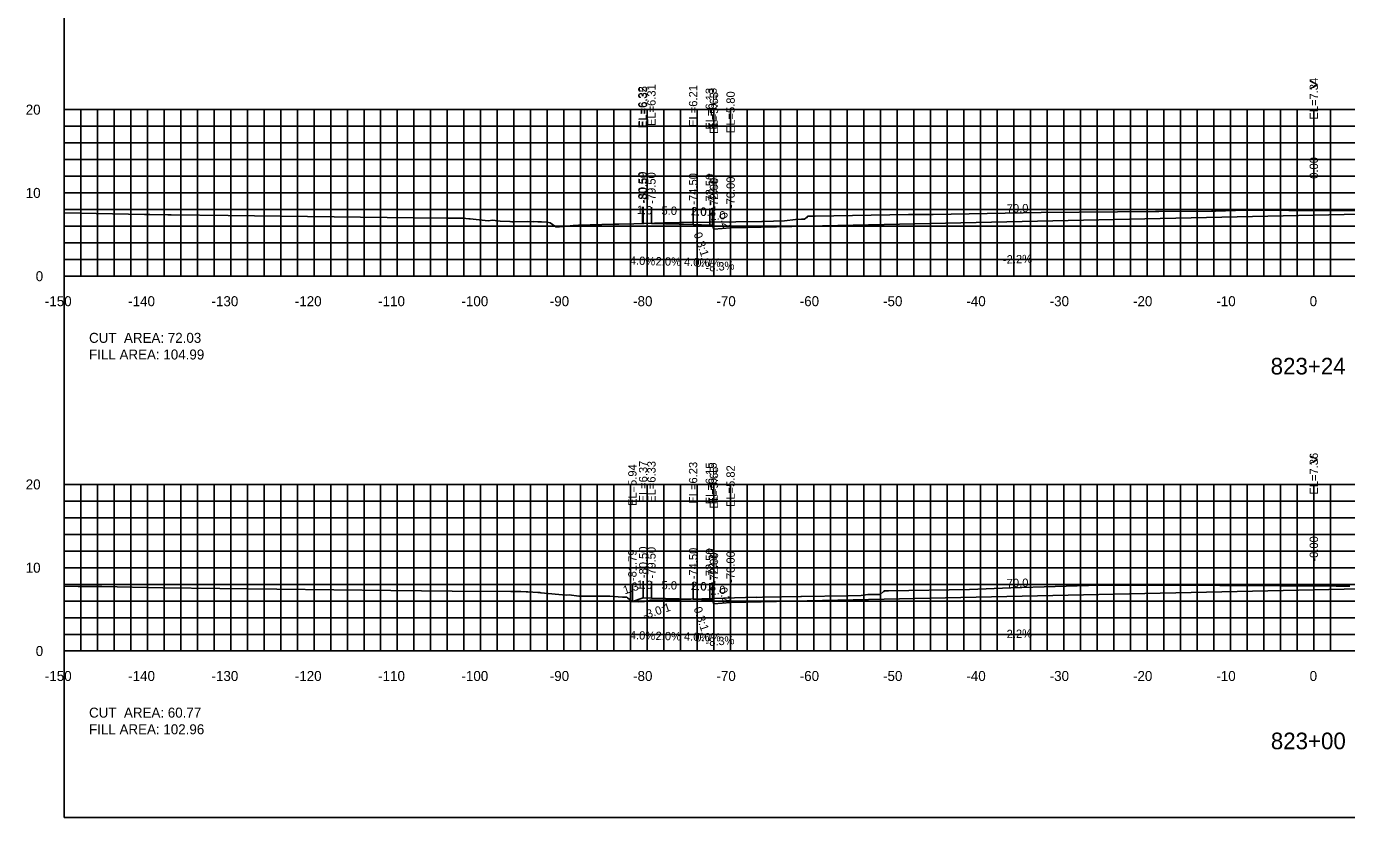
# Model space of a CAD drawing. Extents: x 1797419 to 1809236, y 248759 to 251512.
# Drawn here: x 1806556.5 to 1806714.9, y 250417.3 to 250512.3 of the extents above; entities that cross this region are included whole.
import ezdxf

# ---------------------------------------------------------------- set-up
doc = ezdxf.new("R2010")
doc.units = 0
for name, color, linetype in [('1', 7, 'Continuous'), ('10', 7, 'Continuous'), ('3', 7, 'Continuous'), ('31', 7, 'Continuous'), ('4', 7, 'Continuous'), ('60', 7, 'Continuous'), ('ANNO-TXT', 7, 'Continuous'), ('CL-CNST', 7, 'Continuous'), ('Level 62', 7, 'Continuous'), ('M-ROADS', 7, 'Continuous')]:
    doc.layers.add(name, color=color, linetype=linetype)

msp = doc.modelspace()

# ---------------------------------------------------------------- linework, layer by layer
for p, q in [((1806630.41, 250488.58), (1806630.41, 250490.58)), ((1806630.5, 250488.61), (1806630.5, 250490.61)), ((1806631.5, 250488.57), (1806631.5, 250490.57)), ((1806711, 250489.6), (1806711, 250491.6)), ((1806636.5, 250488.47), (1806636.5, 250490.47)), ((1806638.5, 250488.39), (1806638.5, 250490.39)), ((1806638.83, 250488.39), (1806638.83, 250490.39)), ((1806639, 250487.89), (1806639, 250489.89)), ((1806641, 250488.06), (1806641, 250490.06)), ((1806711, 250444.62), (1806711, 250446.62)), ((1806629.21, 250443.2), (1806629.21, 250445.2)), ((1806630.5, 250443.63), (1806630.5, 250445.63)), ((1806631.5, 250443.59), (1806631.5, 250445.59)), ((1806636.5, 250443.49), (1806636.5, 250445.49)), ((1806638.5, 250443.41), (1806638.5, 250445.41)), ((1806638.83, 250443.41), (1806638.83, 250445.41)), ((1806639, 250442.91), (1806639, 250444.91)), ((1806641, 250443.08), (1806641, 250445.08))]:
    msp.add_line(p, q)
msp.add_lwpolyline([(1806561, 250417.26), (1806861, 250417.26), (1806861, 250607.26), (1806561, 250607.26)], close=True)
at = {"layer": '60'}
for p, q in [((1806560.94, 250502.26), (1806561, 250502.26)), ((1806561, 250482.26), (1806561, 250502.26)), ((1806560.94, 250492.26), (1806561, 250492.26)), ((1806560.94, 250482.26), (1806561, 250482.26)), ((1806561, 250482.26), (1806861, 250482.26)), ((1806561, 250482.2), (1806561, 250482.26)), ((1806571, 250482.2), (1806571, 250482.26)), ((1806581, 250482.2), (1806581, 250482.26)), ((1806591, 250482.2), (1806591, 250482.26)), ((1806601, 250482.2), (1806601, 250482.26)), ((1806611, 250482.2), (1806611, 250482.26)), ((1806621, 250482.2), (1806621, 250482.26)), ((1806631, 250482.2), (1806631, 250482.26)), ((1806641, 250482.2), (1806641, 250482.26)), ((1806651, 250482.2), (1806651, 250482.26)), ((1806661, 250482.2), (1806661, 250482.26)), ((1806671, 250482.2), (1806671, 250482.26)), ((1806681, 250482.2), (1806681, 250482.26)), ((1806691, 250482.2), (1806691, 250482.26)), ((1806701, 250482.2), (1806701, 250482.26)), ((1806711, 250482.2), (1806711, 250482.26)), ((1806560.94, 250457.26), (1806561, 250457.26)), ((1806561, 250437.26), (1806561, 250457.26)), ((1806560.94, 250447.26), (1806561, 250447.26)), ((1806560.94, 250437.26), (1806561, 250437.26)), ((1806561, 250437.26), (1806861, 250437.26)), ((1806561, 250437.2), (1806561, 250437.26)), ((1806571, 250437.2), (1806571, 250437.26)), ((1806581, 250437.2), (1806581, 250437.26)), ((1806591, 250437.2), (1806591, 250437.26)), ((1806601, 250437.2), (1806601, 250437.26)), ((1806611, 250437.2), (1806611, 250437.26)), ((1806621, 250437.2), (1806621, 250437.26)), ((1806631, 250437.2), (1806631, 250437.26)), ((1806641, 250437.2), (1806641, 250437.26)), ((1806651, 250437.2), (1806651, 250437.26)), ((1806661, 250437.2), (1806661, 250437.26)), ((1806671, 250437.2), (1806671, 250437.26)), ((1806681, 250437.2), (1806681, 250437.26)), ((1806691, 250437.2), (1806691, 250437.26)), ((1806701, 250437.2), (1806701, 250437.26)), ((1806711, 250437.2), (1806711, 250437.26))]:
    msp.add_line(p, q, dxfattribs=at)
at = {"layer": 'CL-CNST'}
for points in [[(1806630.41, 250488.58), (1806630.5, 250488.61), (1806631.5, 250488.57), (1806636.5, 250488.47), (1806638.5, 250488.39), (1806638.83, 250488.39), (1806639, 250487.89), (1806641, 250488.06), (1806711, 250489.6), (1806769, 250490.87), (1806771, 250490.71), (1806771.17, 250491.21), (1806771.5, 250491.21), (1806772.5, 250490.08), (1806772.64, 250489.94), (1806773.5, 250491.29), (1806778.5, 250491.39)], [(1806629.21, 250443.2), (1806630.5, 250443.63), (1806631.5, 250443.59), (1806636.5, 250443.49), (1806638.5, 250443.41), (1806638.83, 250443.41), (1806639, 250442.91), (1806641, 250443.08), (1806711, 250444.62), (1806769, 250445.89), (1806771, 250445.72), (1806771.17, 250446.22), (1806771.5, 250446.22), (1806772.5, 250445.1), (1806772.64, 250444.96), (1806773.5, 250446.3), (1806778.5, 250446.4)]]:
    msp.add_lwpolyline(points, dxfattribs=at)
at = {"layer": 'Level 62'}
for p, q in [((1806561, 250502.26), (1806861, 250502.26)), ((1806561, 250482.26), (1806561, 250502.26)), ((1806563, 250482.26), (1806563, 250502.26)), ((1806565, 250482.26), (1806565, 250502.26)), ((1806567, 250482.26), (1806567, 250502.26)), ((1806569, 250482.26), (1806569, 250502.26)), ((1806571, 250482.26), (1806571, 250502.26)), ((1806573, 250482.26), (1806573, 250502.26)), ((1806575, 250482.26), (1806575, 250502.26)), ((1806577, 250482.26), (1806577, 250502.26)), ((1806579, 250482.26), (1806579, 250502.26)), ((1806581, 250482.26), (1806581, 250502.26)), ((1806583, 250482.26), (1806583, 250502.26)), ((1806585, 250482.26), (1806585, 250502.26)), ((1806587, 250482.26), (1806587, 250502.26)), ((1806589, 250482.26), (1806589, 250502.26)), ((1806591, 250482.26), (1806591, 250502.26)), ((1806593, 250482.26), (1806593, 250502.26)), ((1806595, 250482.26), (1806595, 250502.26)), ((1806597, 250482.26), (1806597, 250502.26)), ((1806599, 250482.26), (1806599, 250502.26)), ((1806601, 250482.26), (1806601, 250502.26)), ((1806603, 250482.26), (1806603, 250502.26)), ((1806605, 250482.26), (1806605, 250502.26)), ((1806607, 250482.26), (1806607, 250502.26)), ((1806609, 250482.26), (1806609, 250502.26)), ((1806611, 250482.26), (1806611, 250502.26)), ((1806613, 250482.26), (1806613, 250502.26)), ((1806615, 250482.26), (1806615, 250502.26)), ((1806617, 250482.26), (1806617, 250502.26)), ((1806619, 250482.26), (1806619, 250502.26)), ((1806621, 250482.26), (1806621, 250502.26)), ((1806623, 250482.26), (1806623, 250502.26)), ((1806625, 250482.26), (1806625, 250502.26)), ((1806627, 250482.26), (1806627, 250502.26)), ((1806629, 250482.26), (1806629, 250502.26)), ((1806631, 250482.26), (1806631, 250502.26)), ((1806633, 250482.26), (1806633, 250502.26)), ((1806635, 250482.26), (1806635, 250502.26)), ((1806637, 250482.26), (1806637, 250502.26)), ((1806639, 250482.26), (1806639, 250502.26)), ((1806641, 250482.26), (1806641, 250502.26)), ((1806643, 250482.26), (1806643, 250502.26)), ((1806645, 250482.26), (1806645, 250502.26)), ((1806647, 250482.26), (1806647, 250502.26)), ((1806649, 250482.26), (1806649, 250502.26)), ((1806651, 250482.26), (1806651, 250502.26)), ((1806653, 250482.26), (1806653, 250502.26)), ((1806655, 250482.26), (1806655, 250502.26)), ((1806657, 250482.26), (1806657, 250502.26)), ((1806659, 250482.26), (1806659, 250502.26)), ((1806661, 250482.26), (1806661, 250502.26)), ((1806663, 250482.26), (1806663, 250502.26)), ((1806665, 250482.26), (1806665, 250502.26)), ((1806667, 250482.26), (1806667, 250502.26)), ((1806669, 250482.26), (1806669, 250502.26)), ((1806671, 250482.26), (1806671, 250502.26)), ((1806673, 250482.26), (1806673, 250502.26)), ((1806675, 250482.26), (1806675, 250502.26)), ((1806677, 250482.26), (1806677, 250502.26)), ((1806679, 250482.26), (1806679, 250502.26)), ((1806681, 250482.26), (1806681, 250502.26)), ((1806683, 250482.26), (1806683, 250502.26)), ((1806685, 250482.26), (1806685, 250502.26)), ((1806687, 250482.26), (1806687, 250502.26)), ((1806689, 250482.26), (1806689, 250502.26)), ((1806691, 250482.26), (1806691, 250502.26)), ((1806693, 250482.26), (1806693, 250502.26)), ((1806695, 250482.26), (1806695, 250502.26)), ((1806697, 250482.26), (1806697, 250502.26)), ((1806699, 250482.26), (1806699, 250502.26)), ((1806701, 250482.26), (1806701, 250502.26)), ((1806703, 250482.26), (1806703, 250502.26)), ((1806705, 250482.26), (1806705, 250502.26)), ((1806707, 250482.26), (1806707, 250502.26)), ((1806709, 250482.26), (1806709, 250502.26)), ((1806711, 250482.26), (1806711, 250502.26)), ((1806713, 250482.26), (1806713, 250502.26)), ((1806561, 250500.26), (1806861, 250500.26)), ((1806561, 250498.26), (1806861, 250498.26)), ((1806561, 250496.26), (1806861, 250496.26)), ((1806561, 250494.26), (1806861, 250494.26)), ((1806561, 250492.26), (1806861, 250492.26)), ((1806561, 250490.26), (1806861, 250490.26)), ((1806561, 250488.26), (1806861, 250488.26)), ((1806561, 250486.26), (1806861, 250486.26)), ((1806561, 250484.26), (1806861, 250484.26)), ((1806561, 250482.26), (1806861, 250482.26)), ((1806561, 250457.26), (1806861, 250457.26)), ((1806561, 250437.26), (1806561, 250457.26)), ((1806563, 250437.26), (1806563, 250457.26)), ((1806565, 250437.26), (1806565, 250457.26)), ((1806567, 250437.26), (1806567, 250457.26)), ((1806569, 250437.26), (1806569, 250457.26)), ((1806571, 250437.26), (1806571, 250457.26)), ((1806573, 250437.26), (1806573, 250457.26)), ((1806575, 250437.26), (1806575, 250457.26)), ((1806577, 250437.26), (1806577, 250457.26)), ((1806579, 250437.26), (1806579, 250457.26)), ((1806581, 250437.26), (1806581, 250457.26)), ((1806583, 250437.26), (1806583, 250457.26)), ((1806585, 250437.26), (1806585, 250457.26)), ((1806587, 250437.26), (1806587, 250457.26)), ((1806589, 250437.26), (1806589, 250457.26)), ((1806591, 250437.26), (1806591, 250457.26)), ((1806593, 250437.26), (1806593, 250457.26)), ((1806595, 250437.26), (1806595, 250457.26)), ((1806597, 250437.26), (1806597, 250457.26)), ((1806599, 250437.26), (1806599, 250457.26)), ((1806601, 250437.26), (1806601, 250457.26)), ((1806603, 250437.26), (1806603, 250457.26)), ((1806605, 250437.26), (1806605, 250457.26)), ((1806607, 250437.26), (1806607, 250457.26)), ((1806609, 250437.26), (1806609, 250457.26)), ((1806611, 250437.26), (1806611, 250457.26)), ((1806613, 250437.26), (1806613, 250457.26)), ((1806615, 250437.26), (1806615, 250457.26)), ((1806617, 250437.26), (1806617, 250457.26)), ((1806619, 250437.26), (1806619, 250457.26)), ((1806621, 250437.26), (1806621, 250457.26)), ((1806623, 250437.26), (1806623, 250457.26)), ((1806625, 250437.26), (1806625, 250457.26)), ((1806627, 250437.26), (1806627, 250457.26)), ((1806629, 250437.26), (1806629, 250457.26)), ((1806631, 250437.26), (1806631, 250457.26)), ((1806633, 250437.26), (1806633, 250457.26)), ((1806635, 250437.26), (1806635, 250457.26)), ((1806637, 250437.26), (1806637, 250457.26)), ((1806639, 250437.26), (1806639, 250457.26)), ((1806641, 250437.26), (1806641, 250457.26)), ((1806643, 250437.26), (1806643, 250457.26)), ((1806645, 250437.26), (1806645, 250457.26)), ((1806647, 250437.26), (1806647, 250457.26)), ((1806649, 250437.26), (1806649, 250457.26)), ((1806651, 250437.26), (1806651, 250457.26)), ((1806653, 250437.26), (1806653, 250457.26)), ((1806655, 250437.26), (1806655, 250457.26)), ((1806657, 250437.26), (1806657, 250457.26)), ((1806659, 250437.26), (1806659, 250457.26)), ((1806661, 250437.26), (1806661, 250457.26)), ((1806663, 250437.26), (1806663, 250457.26)), ((1806665, 250437.26), (1806665, 250457.26)), ((1806667, 250437.26), (1806667, 250457.26)), ((1806669, 250437.26), (1806669, 250457.26)), ((1806671, 250437.26), (1806671, 250457.26)), ((1806673, 250437.26), (1806673, 250457.26)), ((1806675, 250437.26), (1806675, 250457.26)), ((1806677, 250437.26), (1806677, 250457.26)), ((1806679, 250437.26), (1806679, 250457.26)), ((1806681, 250437.26), (1806681, 250457.26)), ((1806683, 250437.26), (1806683, 250457.26)), ((1806685, 250437.26), (1806685, 250457.26)), ((1806687, 250437.26), (1806687, 250457.26)), ((1806689, 250437.26), (1806689, 250457.26)), ((1806691, 250437.26), (1806691, 250457.26)), ((1806693, 250437.26), (1806693, 250457.26)), ((1806695, 250437.26), (1806695, 250457.26)), ((1806697, 250437.26), (1806697, 250457.26)), ((1806699, 250437.26), (1806699, 250457.26)), ((1806701, 250437.26), (1806701, 250457.26)), ((1806703, 250437.26), (1806703, 250457.26)), ((1806705, 250437.26), (1806705, 250457.26)), ((1806707, 250437.26), (1806707, 250457.26)), ((1806709, 250437.26), (1806709, 250457.26)), ((1806711, 250437.26), (1806711, 250457.26)), ((1806713, 250437.26), (1806713, 250457.26)), ((1806561, 250455.26), (1806861, 250455.26)), ((1806561, 250453.26), (1806861, 250453.26)), ((1806561, 250451.26), (1806861, 250451.26)), ((1806561, 250449.26), (1806861, 250449.26)), ((1806561, 250447.26), (1806861, 250447.26)), ((1806561, 250445.26), (1806861, 250445.26)), ((1806561, 250443.26), (1806861, 250443.26)), ((1806561, 250441.26), (1806861, 250441.26)), ((1806561, 250439.26), (1806861, 250439.26)), ((1806561, 250437.26), (1806861, 250437.26))]:
    msp.add_line(p, q, dxfattribs=at)
at = {"layer": 'M-ROADS'}
for points in [[(1806561, 250489.85), (1806570.65, 250489.67), (1806570.75, 250489.67), (1806571.29, 250489.67), (1806573.47, 250489.64), (1806573.5, 250489.64), (1806573.84, 250489.63), (1806580.71, 250489.54), (1806602.93, 250489.26), (1806607.05, 250489.21), (1806607.23, 250489.21), (1806607.24, 250489.21), (1806608.88, 250489.22), (1806609.57, 250489.13), (1806609.74, 250489.13), (1806609.75, 250489.13), (1806611.91, 250488.91), (1806612.44, 250489), (1806613.36, 250488.87), (1806614.52, 250488.81), (1806614.54, 250488.81), (1806614.74, 250488.8), (1806615.07, 250488.8), (1806616.59, 250488.81), (1806617.31, 250488.8), (1806617.36, 250488.81), (1806617.87, 250488.78), (1806618.3, 250488.78), (1806619, 250488.76), (1806619.34, 250488.66), (1806619.89, 250488.25), (1806620, 250488.18), (1806620.02, 250488.18), (1806620.46, 250488.18), (1806621.74, 250488.29), (1806622.01, 250488.31), (1806622.13, 250488.33), (1806622.13, 250488.33), (1806622.14, 250488.33), (1806622.14, 250488.33), (1806622.15, 250488.34), (1806622.15, 250488.34), (1806622.16, 250488.34), (1806622.17, 250488.34), (1806622.17, 250488.34), (1806622.18, 250488.34), (1806622.18, 250488.34), (1806622.75, 250488.37), (1806626.95, 250488.5), (1806627.21, 250488.5), (1806627.52, 250488.5), (1806627.57, 250488.5), (1806627.6, 250488.5), (1806629.39, 250488.55), (1806633.1, 250488.65), (1806633.2, 250488.65), (1806634.88, 250488.7), (1806634.88, 250488.7), (1806634.93, 250488.7), (1806635.21, 250488.7), (1806635.34, 250488.7), (1806644.75, 250488.83), (1806644.81, 250488.83), (1806647.47, 250488.92), (1806648.8, 250489.08), (1806649.5, 250489.1), (1806649.56, 250489.1), (1806649.85, 250489.1), (1806650.07, 250489.28), (1806650.1, 250489.28), (1806650.27, 250489.46), (1806651.14, 250489.45), (1806662.34, 250489.65), (1806662.47, 250489.65), (1806665.3, 250489.67), (1806678.28, 250489.89), (1806692.01, 250490.01), (1806692.08, 250490.01), (1806692.4, 250490.01), (1806698.71, 250490.07), (1806699.18, 250490.08), (1806702.79, 250490.18), (1806707.99, 250490.16), (1806708.34, 250490.16), (1806708.53, 250490.16), (1806718.22, 250490.14)], [(1806561, 250445.04), (1806562.7, 250444.99), (1806565.28, 250444.99), (1806565.52, 250444.99), (1806572.87, 250444.86), (1806600.24, 250444.51), (1806607.59, 250444.43), (1806614.64, 250444.4), (1806615.46, 250444.41), (1806615.51, 250444.41), (1806615.84, 250444.41), (1806616.45, 250444.36), (1806616.66, 250444.35), (1806617.87, 250444.29), (1806618.04, 250444.28), (1806618.07, 250444.28), (1806618.09, 250444.28), (1806618.22, 250444.26), (1806621.28, 250443.96), (1806621.64, 250444.02), (1806622.78, 250443.86), (1806622.89, 250443.85), (1806622.93, 250443.85), (1806622.94, 250443.85), (1806623.46, 250443.85), (1806625.83, 250443.86), (1806626.51, 250443.86), (1806628.01, 250443.74), (1806628.54, 250443.71), (1806628.62, 250443.64), (1806628.62, 250443.64), (1806629.16, 250443.2), (1806629.19, 250443.2), (1806629.21, 250443.2), (1806629.94, 250443.18), (1806630.11, 250443.19), (1806630.6, 250443.19), (1806630.65, 250443.2), (1806631.38, 250443.37), (1806633.59, 250443.41), (1806644.09, 250443.71), (1806644.11, 250443.7), (1806644.81, 250443.71), (1806649.43, 250443.8), (1806649.51, 250443.8), (1806655.08, 250443.88), (1806655.12, 250443.88), (1806656.69, 250443.93), (1806657.48, 250444.03), (1806658.73, 250444.06), (1806658.77, 250444.06), (1806658.94, 250444.06), (1806659.33, 250444.38), (1806659.35, 250444.38), (1806659.45, 250444.48), (1806659.96, 250444.48), (1806669.68, 250444.66), (1806674.64, 250444.86), (1806685.29, 250445.15), (1806685.53, 250445.15), (1806685.57, 250445.15), (1806685.97, 250445.15), (1806688.88, 250445.16), (1806699.73, 250445.13), (1806699.85, 250445.13), (1806700.25, 250445.13), (1806713.68, 250445.04), (1806714.83, 250445.04), (1806714.87, 250445.04), (1806715.31, 250445.04)]]:
    msp.add_lwpolyline(points, dxfattribs=at)

# ---------------------------------------------------------------- texts
for s, rotation, p in [('0.3:1', 288.4353, (1806636.55, 250487.35)), ('-3.0:1', 18.4349, (1806630.65, 250441.04)), ('0.3:1', 288.4353, (1806636.55, 250442.37))]:
    msp.add_text(s, height=1, rotation=rotation).set_placement(p)
at = {"layer": '1'}
for s, p in [('823+24', (1806705.82, 250470.46)), ('823+00', (1806705.84, 250425.46))]:
    msp.add_text(s, height=2, dxfattribs=at).set_placement(p)
at = {"layer": '10'}
for s, p in [('-150', (1806558.7, 250478.66)), ('-140', (1806568.7, 250478.66)), ('-130', (1806578.7, 250478.66)), ('-120', (1806588.7, 250478.66)), ('-110', (1806598.7, 250478.66)), ('-100', (1806608.7, 250478.66)), ('-90', (1806619.3, 250478.66)), ('-80', (1806629.3, 250478.66)), ('-70', (1806639.3, 250478.66)), ('-60', (1806649.3, 250478.66)), ('-50', (1806659.3, 250478.66)), ('-40', (1806669.3, 250478.66)), ('-30', (1806679.3, 250478.66)), ('-20', (1806689.3, 250478.66)), ('-10', (1806699.3, 250478.66)), ('0', (1806710.5, 250478.66)), ('-150', (1806558.7, 250433.66)), ('-140', (1806568.7, 250433.66)), ('-130', (1806578.7, 250433.66)), ('-120', (1806588.7, 250433.66)), ('-110', (1806598.7, 250433.66)), ('-100', (1806608.7, 250433.66)), ('-90', (1806619.3, 250433.66)), ('-80', (1806629.3, 250433.66)), ('-70', (1806639.3, 250433.66)), ('-60', (1806649.3, 250433.66)), ('-50', (1806659.3, 250433.66)), ('-40', (1806669.3, 250433.66)), ('-30', (1806679.3, 250433.66)), ('-20', (1806689.3, 250433.66)), ('-10', (1806699.3, 250433.66)), ('0', (1806710.5, 250433.66))]:
    msp.add_text(s, height=1.2, dxfattribs=at).set_placement(p)
at = {"layer": '3'}
for s, p in [('EL=6.32', (1806630.91, 250500.04)), ('EL=6.35', (1806631, 250500.07)), ('EL=6.31', (1806632, 250500.29)), ('EL=6.21', (1806637, 250500.19)), ('EL=6.13', (1806639, 250499.85)), ('EL=6.13', (1806639.33, 250499.85)), ('EL=7.34', (1806711.5, 250501.06)), ('EL=5.63', (1806639.5, 250499.35)), ('EL=5.80', (1806641.5, 250499.44)), ('0.00', (1806711.5, 250493.96)), ('-80.59', (1806630.91, 250491.04)), ('-80.50', (1806631, 250490.99)), ('-79.50', (1806632, 250490.95)), ('-74.50', (1806637, 250490.85)), ('-72.50', (1806639, 250490.77)), ('-72.17', (1806639.33, 250490.85)), ('-72.00', (1806639.5, 250490.27)), ('-70.00', (1806641.5, 250490.43)), ('EL=7.36', (1806711.5, 250456.03)), ('EL=5.94', (1806629.71, 250454.66)), ('EL=6.37', (1806631, 250455.09)), ('EL=6.33', (1806632, 250455.05)), ('EL=6.23', (1806637, 250454.95)), ('EL=6.15', (1806639, 250454.87)), ('EL=6.15', (1806639.33, 250454.87)), ('EL=5.65', (1806639.5, 250454.37)), ('EL=5.82', (1806641.5, 250454.54)), ('-0.00', (1806711.5, 250447.99)), ('-81.79', (1806629.71, 250445.65)), ('-80.50', (1806631, 250446.01)), ('-79.50', (1806632, 250445.97)), ('-74.50', (1806637, 250445.87)), ('-72.50', (1806639, 250445.79)), ('-72.17', (1806639.33, 250445.87)), ('-72.00', (1806639.5, 250445.29)), ('-70.00', (1806641.5, 250445.45))]:
    msp.add_text(s, height=1, rotation=90, dxfattribs=at).set_placement(p)
at = {"layer": '31'}
for s, p in [('20', (1806556.4, 250501.66)), ('10', (1806556.4, 250491.66)), ('0', (1806557.6, 250481.66)), ('20', (1806556.4, 250456.66)), ('10', (1806556.4, 250446.66)), ('0', (1806557.6, 250436.66))]:
    msp.add_text(s, height=1.2, dxfattribs=at).set_placement(p)
at = {"layer": '4'}
for s, rotation, p in [('1.0', 357.7094, (1806629.73, 250489.74)), ('5.0', 358.8542, (1806632.7, 250489.65)), ('2.0', 357.7094, (1806636.23, 250489.58)), ('70.0', 1.2603, (1806674.16, 250489.89)), ('2.0', 4.7636, (1806638.59, 250488.96)), ('0.2', 288.4353, (1806639.56, 250489.71)), ('4.0%', 357.7094, (1806628.89, 250483.67)), ('2.0%', 358.8542, (1806631.99, 250483.56)), ('4.0%', 357.7094, (1806635.39, 250483.51)), ('-2.2%', 1.2603, (1806673.7, 250483.77)), ('-8.3%', 4.7636, (1806638.02, 250482.79)), ('1.3', 18.4349, (1806628.29, 250444.05)), ('1.0', 357.7094, (1806629.73, 250444.76)), ('5.0', 358.8542, (1806632.7, 250444.67)), ('2.0', 357.7094, (1806636.23, 250444.6)), ('2.0', 4.7636, (1806638.59, 250443.98)), ('0.2', 288.4353, (1806639.56, 250444.72)), ('70.0', 1.2603, (1806674.16, 250444.91)), ('-2.2%', 1.2603, (1806673.7, 250438.79)), ('4.0%', 357.7094, (1806628.89, 250438.69)), ('2.0%', 358.8542, (1806631.99, 250438.58)), ('4.0%', 357.7094, (1806635.39, 250438.53)), ('-8.3%', 4.7636, (1806638.02, 250437.81))]:
    msp.add_text(s, height=1, rotation=rotation, dxfattribs=at).set_placement(p)
for s, p in [('0.3', (1806637.39, 250489.49)), ('0.0%', (1806636.76, 250483.39)), ('0.3', (1806637.39, 250444.51)), ('0.0%', (1806636.76, 250438.41))]:
    msp.add_text(s, height=1, dxfattribs=at).set_placement(p)
at = {"layer": '60'}
for s, height, p in [('>', 1.5, (1806710.39, 250504.51)), ('-', 0.0001, (1806561, 250482.26)), ('>', 1.5, (1806710.39, 250459.51)), ('-', 0.0001, (1806561, 250437.26))]:
    msp.add_text(s, height=height, dxfattribs=at).set_placement(p)
at = {"layer": 'ANNO-TXT'}
for s, p in [('CUT  AREA: 72.03', (1806564, 250474.26)), ('FILL AREA: 104.99', (1806564, 250472.26)), ('CUT  AREA: 60.77', (1806564, 250429.26)), ('FILL AREA: 102.96', (1806564, 250427.26))]:
    msp.add_text(s, height=1.2, dxfattribs=at).set_placement(p)

doc.saveas('drawing.dxf')
